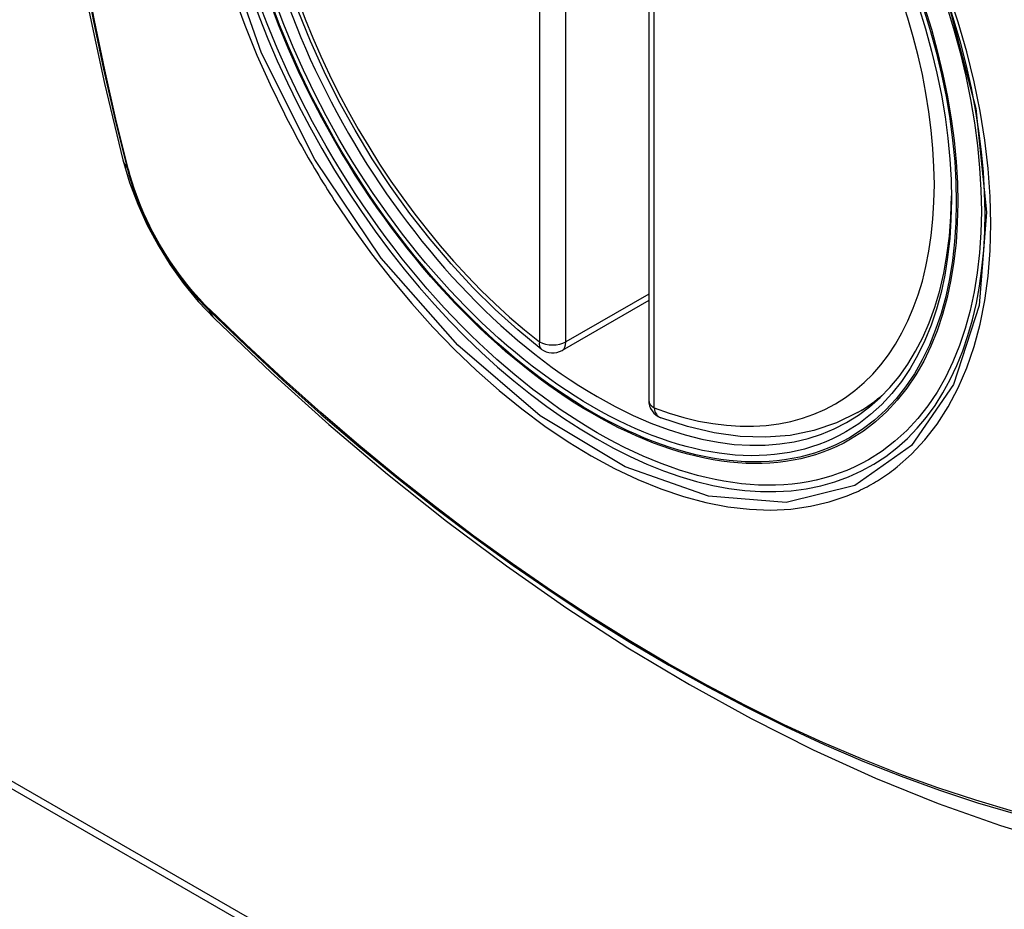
# Model space of a CAD drawing. Header units: inches. Extents: x 20 to 683, y 61 to 320.
# Tile 337 of 400: x 628.13 to 628.751, y 281.955 to 282.516. Entities that reach past the tile are written whole.
import ezdxf

# ---------------------------------------------------------------- set-up
doc = ezdxf.new("R2010")
doc.units = ezdxf.units.IN
doc.header["$MEASUREMENT"] = 0
doc.layers.add('Visible Edges(ANSI)', color=7, linetype='Continuous', lineweight=25)
doc.layers.add('Visible Tangent Edges(ANSI)', color=7, linetype='Continuous', lineweight=25)

msp = doc.modelspace()

# ---------------------------------------------------------------- linework, layer by layer
at = {"layer": 'Visible Edges(ANSI)'}
for p, q in [((628.52655, 282.76117), (628.52655, 282.27587)), ((628.52655, 282.3388), (628.47188, 282.30732)), ((627.61973, 282.3264), (629.74106, 281.10482)), ((627.61549, 282.32396), (629.73681, 281.10237)), ((628.65837, 282.26813), (628.66867, 282.27406))]:
    msp.add_line(p, q, dxfattribs=at)
at = {"layer": 'Visible Edges(ANSI)', "flags": 128}
for points in [[(628.19827, 283.13552), (628.18543, 283.09741), (628.17438, 283.05818), (628.16508, 283.01789), (628.15753, 282.97662), (628.15169, 282.93443), (628.14754, 282.89138), (628.14507, 282.84754), (628.14425, 282.80297), (628.14506, 282.75772), (628.14749, 282.71187), (628.15151, 282.66547), (628.15711, 282.6186), (628.16425, 282.57131), (628.17293, 282.52367), (628.18312, 282.47576), (628.1948, 282.42764)], [(628.45875, 282.30822), (628.44404, 282.32022), (628.42962, 282.33321), (628.41552, 282.34712), (628.40183, 282.36188), (628.38858, 282.37745), (628.37585, 282.39374), (628.36369, 282.41068), (628.35214, 282.4282), (628.34127, 282.44621), (628.33112, 282.46464), (628.32173, 282.48341), (628.31315, 282.50243), (628.30541, 282.52161)], [(628.1948, 282.42764), (628.19904, 282.41334), (628.20418, 282.39961), (628.21017, 282.3864), (628.21697, 282.37367), (628.2246, 282.36141), (628.23305, 282.34961), (628.24237, 282.33829), (628.25264, 282.32747)], [(628.25264, 282.32747), (628.28846, 282.29334), (628.32483, 282.26061), (628.36172, 282.22933), (628.39908, 282.19955), (628.43685, 282.17133), (628.47499, 282.14471), (628.51346, 282.11975), (628.55221, 282.0965), (628.59119, 282.075), (628.63037, 282.0553), (628.66969, 282.03745), (628.70912, 282.0215), (628.74861, 282.0075), (628.78812, 281.9955), (628.8276, 281.98556), (628.86699, 281.97773)], [(628.65837, 282.26813), (628.64498, 282.26156), (628.63075, 282.25675), (628.61578, 282.25373), (628.60023, 282.2525), (628.58419, 282.25303), (628.56778, 282.25529), (628.55109, 282.25924), (628.5342, 282.26482)]]:
    msp.add_lwpolyline(points, dxfattribs=at)
at = {"layer": 'Visible Edges(ANSI)'}
for centre, start, end in [((628.46598, 282.31755), 232.21581, 299.93599), ((628.53836, 282.27587), 180, 249.36936)]:
    msp.add_arc(centre, 0.01181, start, end, dxfattribs=at)
msp.add_ellipse((628.49139, 282.53315), major_axis=(-0.15963, 0.2772), ratio=0.578093, dxfattribs=at)
msp.add_ellipse((628.49487, 282.53515), major_axis=(0.15718, -0.27294), ratio=0.578093, start_param=2.362013, end_param=7.062765, dxfattribs=at)
at = {"layer": 'Visible Tangent Edges(ANSI)'}
for p, q in [((628.45763, 282.79804), (628.45763, 282.31274)), ((628.47433, 282.31274), (628.47433, 282.79804)), ((628.53001, 282.27106), (628.53001, 282.75636)), ((628.19833, 282.42153), (628.19821, 282.42198)), ((628.52655, 282.34281), (628.47433, 282.31274)), ((628.2494, 282.33332), (628.24906, 282.33365))]:
    msp.add_line(p, q, dxfattribs=at)
at = {"layer": 'Visible Tangent Edges(ANSI)', "flags": 128}
for points in [[(628.71513, 282.5286), (628.73305, 282.45997), (628.73977, 282.39463), (628.73501, 282.33574), (628.71888, 282.28583), (628.69237, 282.24738), (628.65666, 282.22219), (628.61336, 282.21135), (628.56424, 282.21527), (628.51168, 282.23379), (628.45809, 282.26611), (628.40605, 282.31064), (628.35784, 282.36549), (628.3159, 282.42784), (628.28219, 282.49496), (628.25797, 282.56411)], [(628.17034, 282.54673), (628.17612, 282.51585), (628.18257, 282.48479), (628.18967, 282.45357), (628.19743, 282.42222)], [(628.19821, 282.42198), (628.19044, 282.45326), (628.18332, 282.48441), (628.17686, 282.51541), (628.17106, 282.54623)], [(628.26472, 282.53141), (628.27166, 282.51248), (628.27932, 282.49367), (628.28767, 282.47504), (628.29668, 282.45661)], [(628.68341, 282.23391), (628.69248, 282.24194), (628.70088, 282.25094), (628.70856, 282.26088), (628.71552, 282.2718), (628.72175, 282.28362), (628.72721, 282.2963), (628.73187, 282.30976), (628.73571, 282.32394), (628.7387, 282.33878), (628.74083, 282.35427), (628.74211, 282.37042), (628.74254, 282.38716), (628.74212, 282.4044), (628.74084, 282.42206), (628.7387, 282.44005), (628.73571, 282.45835), (628.73188, 282.47689), (628.72725, 282.49561), (628.7218, 282.51446), (628.71558, 282.53339)], [(628.29668, 282.45661), (628.29788, 282.45428), (628.29908, 282.45195), (628.3003, 282.44962), (628.30153, 282.4473), (628.30277, 282.44499), (628.30402, 282.44268), (628.30528, 282.44037), (628.30655, 282.43807), (628.30783, 282.43577), (628.30912, 282.43348), (628.31042, 282.43119), (628.31173, 282.42891), (628.31305, 282.42664), (628.31438, 282.42437), (628.31572, 282.4221), (628.31707, 282.41984), (628.31843, 282.41759), (628.3198, 282.41535), (628.32118, 282.41311), (628.32256, 282.41087), (628.32396, 282.40865), (628.32537, 282.40643), (628.32678, 282.40421), (628.32821, 282.402)], [(628.19743, 282.42222), (628.19852, 282.41817), (628.19972, 282.4141), (628.20104, 282.41003), (628.20246, 282.40595), (628.20398, 282.40188), (628.20561, 282.39781), (628.20734, 282.39376), (628.20916, 282.38973), (628.21109, 282.38573), (628.2131, 282.38176), (628.2152, 282.37782), (628.21739, 282.37393), (628.21967, 282.37009), (628.22202, 282.3663), (628.22446, 282.36257), (628.22696, 282.3589), (628.22954, 282.35531), (628.23218, 282.35179), (628.23489, 282.34835), (628.23765, 282.345), (628.24047, 282.34173), (628.24334, 282.33856), (628.24625, 282.33549), (628.24921, 282.33252)], [(628.24906, 282.33365), (628.24617, 282.33658), (628.24331, 282.33961), (628.24051, 282.34273), (628.23776, 282.34594), (628.23506, 282.34923), (628.23241, 282.3526), (628.22983, 282.35605), (628.22732, 282.35957), (628.22487, 282.36315), (628.22249, 282.3668), (628.22019, 282.37051), (628.21797, 282.37427), (628.21583, 282.37807), (628.21377, 282.38192), (628.21179, 282.3858), (628.20991, 282.38972), (628.20812, 282.39366), (628.20642, 282.39762), (628.20482, 282.40159), (628.20332, 282.40558), (628.20191, 282.40957), (628.20061, 282.41357), (628.19942, 282.41755), (628.19833, 282.42153)], [(628.32821, 282.402), (628.33969, 282.38495), (628.3517, 282.36837), (628.36418, 282.35231), (628.37711, 282.33684), (628.39042, 282.32203), (628.40407, 282.30792), (628.41801, 282.29457), (628.43218, 282.28205), (628.44654, 282.27037), (628.46104, 282.25957), (628.47565, 282.24969), (628.49033, 282.24075), (628.50501, 282.23279), (628.51963, 282.22587), (628.53414, 282.21999), (628.54848, 282.21516), (628.56261, 282.2114), (628.5765, 282.20872), (628.59008, 282.20713), (628.60333, 282.20664), (628.61618, 282.20726), (628.62858, 282.20897), (628.64048, 282.21176), (628.65188, 282.21561)], [(628.24921, 282.33252), (628.27249, 282.31014), (628.29602, 282.28835), (628.31978, 282.26719), (628.34374, 282.24668), (628.36787, 282.22685), (628.39215, 282.20771), (628.41655, 282.1893), (628.44103, 282.17164), (628.46557, 282.15474), (628.49013, 282.13862), (628.51469, 282.12331), (628.53924, 282.10879), (628.56379, 282.09507), (628.58833, 282.08214), (628.61285, 282.07003), (628.63731, 282.05873), (628.66168, 282.04827), (628.68594, 282.03865), (628.71009, 282.02989), (628.7341, 282.02197), (628.75797, 282.01492)], [(628.7567, 282.0165), (628.73294, 282.02348), (628.70902, 282.03132), (628.68497, 282.04001), (628.66079, 282.04956), (628.6365, 282.05996), (628.61211, 282.0712), (628.58767, 282.08327), (628.5632, 282.09615), (628.53871, 282.10983), (628.51422, 282.12432), (628.48971, 282.1396), (628.46521, 282.15569), (628.44072, 282.17258), (628.4163, 282.19022), (628.39196, 282.20862), (628.36774, 282.22774), (628.34366, 282.24756), (628.31976, 282.26806), (628.29607, 282.2892), (628.27261, 282.31096), (628.2494, 282.33332)], [(628.65188, 282.21561), (628.6533, 282.21618), (628.65471, 282.21677), (628.65611, 282.21737), (628.6575, 282.21799), (628.65888, 282.21862), (628.66025, 282.21928), (628.66162, 282.21995), (628.66298, 282.22064), (628.66432, 282.22134), (628.66566, 282.22206), (628.66699, 282.2228), (628.66831, 282.22355), (628.66962, 282.22433), (628.67092, 282.22511), (628.67221, 282.22592), (628.67349, 282.22674), (628.67477, 282.22758), (628.67603, 282.22843), (628.67729, 282.2293), (628.67853, 282.23019), (628.67976, 282.2311), (628.68099, 282.23202), (628.6822, 282.23295), (628.68341, 282.23391)]]:
    msp.add_lwpolyline(points, dxfattribs=at)
at = {"layer": 'Visible Tangent Edges(ANSI)'}
for centre, major_axis, ratio, start_param, end_param in [((628.49387, 282.53458), (-0.17285, 0.30015), 0.578093, 5.049711, 10.658253), ((628.49382, 282.53455), (-0.1503, 0.261), 0.578093, 5.670484, 8.47055), ((628.49382, 282.53455), (0.1503, -0.261), 0.578093, 5.670484, 8.47055), ((628.30918, 282.45709), (-0.11438, -0.02945), 0.352863, 0, 0.142152), ((628.20674, 282.42512), (-0.00953, -0.00245), 0.357658, 0.142431, 0.406138), ((628.25639, 282.33913), (-0.00688, -0.00704), 0.360494, 5.876137, 6.139844), ((628.33531, 282.41183), (-0.08267, -0.08436), 0.355706, 6.140128, 6.283185), ((628.46598, 282.31755), (-0.00724, -0.00933), 0.471826, 5.568124, 6.283185), ((628.46598, 282.31755), (0.01181, 0), 0.575862, 3.926991, 5.497787), ((628.46598, 282.31755), (0.00589, -0.01024), 0.578093, 0, 0.787332), ((628.50217, 282.53936), (0.15619, -0.27123), 0.578093, 0, 0.112305), ((628.53836, 282.27587), (-0.01181, 0), 0.575862, 0, 0.785398), ((628.53836, 282.27587), (-0.00416, -0.01105), 0.667544, 5.394234, 6.283185)]:
    msp.add_ellipse(centre, major_axis=major_axis, ratio=ratio, start_param=start_param, end_param=end_param, dxfattribs=at)
for centre, major_axis in [((628.49446, 282.53492), (0.17078, -0.29656)), ((628.49149, 282.53321), (-0.16238, 0.28198)), ((628.49139, 282.53315), (0.16178, -0.28094))]:
    msp.add_ellipse(centre, major_axis=major_axis, ratio=0.578093, dxfattribs=at)

doc.saveas('drawing.dxf')
